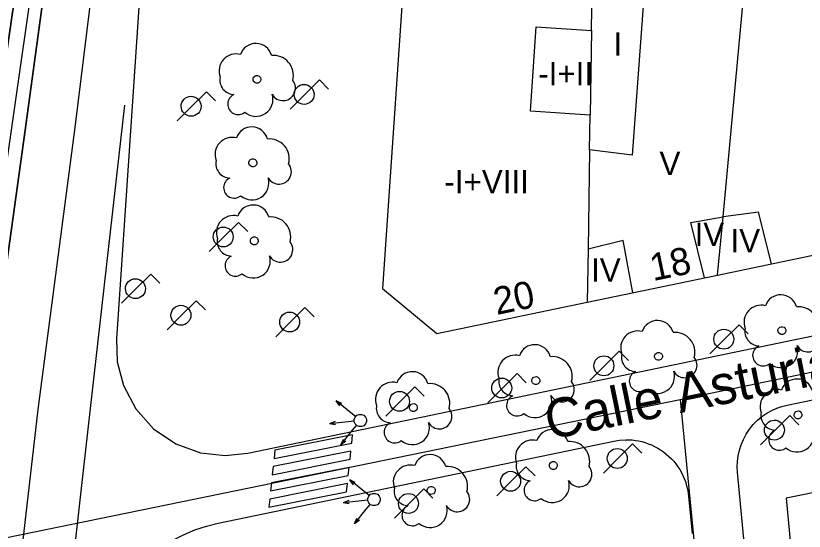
# Model space of a CAD drawing. Extents: x 282771 to 285132, y 4823109 to 4825496.
# Drawn here: x 284599.9 to 284650.4, y 4824218.9 to 4824251.9 of the extents above; entities that cross this region are included whole.
import ezdxf

# ---------------------------------------------------------------- set-up
doc = ezdxf.new("R2010")
doc.units = 0
for name, color, linetype in [('ACERA-BORDILLO', 7, 'Continuous'), ('ARBOL', 7, 'Continuous'), ('BORDILLO', 7, 'Continuous'), ('CALLE-EJE', 7, 'Continuous'), ('CALLE-TEXTO', 7, 'Continuous'), ('EDIFICIO', 7, 'Continuous'), ('FAROLA', 7, 'Continuous'), ('INTERIOR-EDIFICIO', 7, 'Continuous'), ('MEDIANERA', 7, 'Continuous'), ('NUM-PORTAL', 7, 'Continuous'), ('PASO-PEATONES', 7, 'Continuous'), ('SEMAFORO', 7, 'Continuous'), ('SENAL-VIARIA', 7, 'Continuous'), ('TXT-ALTURA-EDIFICIO', 7, 'Continuous'), ('ZONA-VERDE', 7, 'Continuous')]:
    doc.layers.add(name, color=color, linetype=linetype)

msp = doc.modelspace()

# ---------------------------------------------------------------- linework, layer by layer
at = {"layer": 'ACERA-BORDILLO'}
for points in [[(284621.932, 4824286.945), (284619.436, 4824285.39), (284617.162, 4824283.336), (284615.22, 4824281.115), (284613.334, 4824277.895), (284611.534, 4824273.898), (284610.425, 4824270.234), (284609.204, 4824264.461), (284608, 4824255.687), (284606.341, 4824231.242), (284606.394, 4824229.785), (284606.791, 4824228.255), (284607.575, 4824226.775), (284608.726, 4824225.491), (284610.156, 4824224.526), (284611.728, 4824223.953), (284613.298, 4824223.768), (284614.749, 4824223.915), (284698.332, 4824241.289)], [(284654.176, 4824137.685), (284646.123, 4824222.711), (284646.106, 4824223.049), (284646.117, 4824223.397), (284646.161, 4824223.752), (284646.238, 4824224.108), (284646.349, 4824224.463), (284646.495, 4824224.81), (284646.675, 4824225.145), (284646.886, 4824225.462), (284647.127, 4824225.758), (284647.394, 4824226.029), (284647.683, 4824226.271), (284647.989, 4824226.482), (284648.307, 4824226.661), (284648.633, 4824226.807), (284648.962, 4824226.921), (284649.29, 4824227.004), (284696.614, 4824236.857)], [(284598.13, 4824104.346), (284604.998, 4824206.902), (284605.285, 4824210.105), (284605.472, 4824212.189), (284605.596, 4824212.811), (284605.845, 4824213.651), (284605.958, 4824214.138), (284606.362, 4824214.864), (284606.828, 4824215.559), (284607.353, 4824216.215), (284607.931, 4824216.825), (284608.556, 4824217.382), (284609.22, 4824217.881), (284609.917, 4824218.32), (284610.636, 4824218.694), (284611.371, 4824219.005), (284612.114, 4824219.251), (284612.856, 4824219.435), (284638.19, 4824224.703), (284638.565, 4824224.763)], [(284638.565, 4824224.763), (284638.959, 4824224.787), (284639.162, 4824224.784), (284639.367, 4824224.771), (284639.574, 4824224.746), (284639.783, 4824224.711), (284639.992, 4824224.663), (284640.2, 4824224.604), (284640.406, 4824224.533), (284640.61, 4824224.451), (284640.811, 4824224.356), (284641.006, 4824224.25), (284641.196, 4824224.133), (284641.38, 4824224.005), (284641.556, 4824223.868), (284641.723, 4824223.721), (284641.882, 4824223.565), (284642.031, 4824223.402), (284642.171, 4824223.231), (284642.299, 4824223.055), (284642.417, 4824222.873), (284642.524, 4824222.688), (284642.619, 4824222.499), (284642.704, 4824222.308), (284642.777, 4824222.116), (284642.839, 4824221.923), (284642.933, 4824221.539), (284642.986, 4824221.163), (284643.212, 4824218.774)]]:
    msp.add_lwpolyline(points, dxfattribs=at)
at = {"layer": 'ARBOL'}
for centre, major_axis, start_param, end_param in [((284615.27, 4824249.137), (0.572, 0.867), 5.568878, 8.112557), ((284614.01, 4824248.407), (0.604, 0.915), 0.329216, 2.513047), ((284616.4, 4824248.137), (0.701, 1.062), 5.03464, 6.967881), ((284613.9, 4824247.837), (-0.515, -0.781), 5.096883, 6.834068), ((284617.01, 4824247.307), (-0.439, -0.665), 5.801359, 9.117983), ((284614.14, 4824246.287), (-0.37, -0.561), 4.139356, 7.55559), ((284615.28, 4824246.587), (-0.598, -0.906), 6.150285, 8.750363), ((284615.01, 4824243.787), (0.572, 0.867), 5.569072, 8.112751), ((284613.75, 4824243.057), (0.604, 0.915), 0.329411, 2.513241), ((284616.14, 4824242.787), (0.701, 1.062), 5.034835, 6.968075), ((284613.64, 4824242.487), (-0.515, -0.781), 5.097077, 6.834263), ((284616.75, 4824241.957), (-0.439, -0.665), 5.801553, 9.118177), ((284613.88, 4824240.937), (-0.37, -0.561), 4.13955, 7.555784), ((284615.02, 4824241.237), (-0.598, -0.906), 6.15048, 8.750557), ((284615.1, 4824238.787), (0.572, 0.866), 5.569246, 8.112924), ((284613.84, 4824238.057), (0.605, 0.915), 0.329584, 2.513415), ((284616.23, 4824237.787), (0.701, 1.062), 5.035008, 6.968249), ((284613.73, 4824237.487), (-0.516, -0.78), 5.097251, 6.834436), ((284616.84, 4824236.957), (-0.439, -0.665), 5.801727, 9.118351), ((284613.97, 4824235.937), (-0.37, -0.561), 4.139724, 7.555958), ((284615.11, 4824236.237), (-0.598, -0.906), 6.150653, 8.750731), ((284648.89, 4824233.037), (0.572, 0.867), 5.568541, 8.11222), ((284647.63, 4824232.307), (0.604, 0.916), 0.328879, 2.51271), ((284650.02, 4824232.037), (0.701, 1.062), 5.034303, 6.967544), ((284640.99, 4824231.387), (0.572, 0.867), 5.568809, 8.112488), ((284639.73, 4824230.657), (0.604, 0.915), 0.329148, 2.512979), ((284642.12, 4824230.387), (0.701, 1.062), 5.034572, 6.967812), ((284647.52, 4824231.737), (-0.515, -0.781), 5.096546, 6.833731), ((284650.63, 4824231.207), (-0.439, -0.665), 5.801022, 9.117646), ((284633.13, 4824229.837), (0.572, 0.867), 5.569077, 8.112756), ((284647.76, 4824230.187), (-0.37, -0.561), 4.139019, 7.555253), ((284648.9, 4824230.487), (-0.598, -0.906), 6.149948, 8.750026), ((284631.87, 4824229.107), (0.604, 0.915), 0.329416, 2.513246), ((284639.62, 4824230.087), (-0.515, -0.781), 5.096815, 6.834), ((284634.26, 4824228.837), (0.701, 1.062), 5.03484, 6.96808), ((284642.73, 4824229.557), (-0.439, -0.665), 5.80129, 9.117914), ((284641, 4824228.837), (-0.598, -0.906), 6.150217, 8.750294), ((284625.29, 4824228.107), (0.573, 0.866), 5.569345, 8.113023), ((284631.76, 4824228.537), (-0.515, -0.781), 5.097082, 6.834267), ((284639.86, 4824228.537), (-0.37, -0.561), 4.139288, 7.555521), ((284649.92, 4824227.637), (0.572, 0.867), 5.568703, 8.112382), ((284624.03, 4824227.377), (0.605, 0.915), 0.329683, 2.513514), ((284626.42, 4824227.107), (0.702, 1.062), 5.035107, 6.968348), ((284634.87, 4824228.007), (-0.439, -0.665), 5.801558, 9.118182), ((284648.66, 4824226.907), (0.604, 0.915), 0.329042, 2.512872), ((284632, 4824226.987), (-0.37, -0.561), 4.139555, 7.555789), ((284633.14, 4824227.287), (-0.598, -0.906), 6.150484, 8.750562), ((284623.92, 4824226.807), (-0.516, -0.78), 5.09735, 6.834535), ((284627.03, 4824226.277), (-0.439, -0.665), 5.801826, 9.11845), ((284648.55, 4824226.337), (-0.515, -0.781), 5.096708, 6.833893), ((284624.16, 4824225.257), (-0.37, -0.561), 4.139823, 7.556057), ((284625.3, 4824225.557), (-0.598, -0.906), 6.150752, 8.75083), ((284634.25, 4824224.397), (0.572, 0.866), 5.569237, 8.112916), ((284648.79, 4824224.787), (-0.37, -0.561), 4.139181, 7.555415), ((284649.93, 4824225.087), (-0.598, -0.906), 6.15011, 8.750188), ((284632.99, 4824223.667), (0.605, 0.915), 0.329576, 2.513406), ((284635.38, 4824223.397), (0.701, 1.062), 5.035, 6.96824), ((284626.43, 4824222.797), (0.573, 0.866), 5.569503, 8.113182), ((284625.17, 4824222.067), (0.605, 0.915), 0.329841, 2.513672), ((284627.56, 4824221.797), (0.702, 1.062), 5.035265, 6.968506), ((284632.88, 4824223.097), (-0.516, -0.78), 5.097242, 6.834428), ((284635.99, 4824222.567), (-0.439, -0.665), 5.801718, 9.118342), ((284633.12, 4824221.547), (-0.37, -0.561), 4.139715, 7.555949), ((284634.26, 4824221.847), (-0.598, -0.906), 6.150645, 8.750722), ((284625.06, 4824221.497), (-0.516, -0.78), 5.097508, 6.834693), ((284628.17, 4824220.967), (-0.439, -0.665), 5.801984, 9.118608), ((284626.44, 4824220.247), (-0.599, -0.906), 6.15091, 8.750988), ((284625.3, 4824219.947), (-0.371, -0.561), 4.139981, 7.556215)]:
    msp.add_ellipse(centre, major_axis=major_axis, ratio=0.999977, start_param=start_param, end_param=end_param, dxfattribs=at)
for centre in [(284615.34, 4824247.877), (284615.08, 4824242.527), (284615.17, 4824237.527), (284648.96, 4824231.777), (284641.06, 4824230.127), (284633.2, 4824228.577), (284625.36, 4824226.847), (284649.99, 4824226.377), (284634.32, 4824223.137), (284626.5, 4824221.537)]:
    msp.add_ellipse(centre, major_axis=(0.14, 0.212), ratio=0.999977, dxfattribs=at)
at = {"layer": 'BORDILLO'}
msp.add_lwpolyline([(284592.411, 4824193.203), (284593.35, 4824204.72), (284594.298, 4824212.861), (284596.589, 4824230.924), (284601.512, 4824264.851), (284603.44, 4824266.257), (284600.499, 4824244.612), (284597.819, 4824225.507), (284596.32, 4824214.282), (284595.637, 4824207.908), (284594.689, 4824200.781), (284594.264, 4824196.203), (284594.032, 4824192.931), (284592.411, 4824193.203)], dxfattribs=at)
at = {"layer": 'CALLE-EJE'}
for points in [[(284595.748, 4824217.804), (284602.993, 4824268.195), (284608.711, 4824286.137)], [(284642.44, 4824227.367), (284703.741, 4824240.146)], [(284595.748, 4824217.804), (284642.44, 4824227.367)], [(284642.44, 4824227.367), (284651.999, 4824129.156)]]:
    msp.add_lwpolyline(points, dxfattribs=at)
at = {"layer": 'EDIFICIO'}
for points in [[(284630.168, 4824276.831), (284629.208, 4824276.416), (284628.348, 4824275.896), (284627.498, 4824275.156), (284626.948, 4824274.466), (284626.458, 4824273.596), (284626.118, 4824272.646), (284625.928, 4824271.591), (284624.77, 4824254.757), (284623.38, 4824234.477), (284626.86, 4824231.587), (284636.49, 4824233.597), (284644.84, 4824235.337), (284664.23, 4824239.387), (284673.25, 4824241.267), (284681.41, 4824242.977), (284694.82, 4824245.778), (284697.041, 4824249.138), (284694.101, 4824266.748), (284692.201, 4824277.398), (284688.881, 4824291.768)], [(284656.92, 4824222.667), (284650.52, 4824221.307), (284649.23, 4824221.037), (284651.04, 4824201.647), (284651.86, 4824191.937), (284656.789, 4824138.276), (284659.769, 4824136.356), (284672.839, 4824140.906), (284717.92, 4824156.377), (284719.32, 4824159.427), (284707.49, 4824195.577), (284701.08, 4824215.197), (284695.93, 4824230.957), (284666.01, 4824224.597), (284656.92, 4824222.667)]]:
    msp.add_lwpolyline(points, dxfattribs=at)
at = {"layer": 'FAROLA'}
for p, q in [((284619.341, 4824247.841), (284618.401, 4824246.911)), ((284619.931, 4824247.251), (284619.341, 4824247.841)), ((284612.106, 4824247.079), (284611.166, 4824246.149)), ((284612.696, 4824246.489), (284612.106, 4824247.079)), ((284618.401, 4824246.911), (284617.471, 4824245.971)), ((284611.166, 4824246.149), (284610.236, 4824245.209)), ((284614.16, 4824238.707), (284613.22, 4824237.777)), ((284614.75, 4824238.117), (284614.16, 4824238.707)), ((284613.22, 4824237.777), (284612.29, 4824236.837)), ((284608.54, 4824235.397), (284607.6, 4824234.466)), ((284609.13, 4824234.807), (284608.54, 4824235.397)), ((284607.6, 4824234.466), (284606.67, 4824233.526)), ((284611.453, 4824233.691), (284610.513, 4824232.761)), ((284612.043, 4824233.101), (284611.453, 4824233.691)), ((284618.416, 4824233.256), (284617.476, 4824232.326)), ((284619.006, 4824232.666), (284618.416, 4824233.256)), ((284610.513, 4824232.761), (284609.583, 4824231.821)), ((284617.476, 4824232.326), (284616.546, 4824231.386)), ((284646.22, 4824232.157), (284645.28, 4824231.227)), ((284646.81, 4824231.567), (284646.22, 4824232.157)), ((284645.28, 4824231.227), (284644.35, 4824230.287)), ((284638.54, 4824230.45), (284637.6, 4824229.52)), ((284639.13, 4824229.86), (284638.54, 4824230.45)), ((284637.6, 4824229.52), (284636.67, 4824228.58)), ((284631.997, 4824229.028), (284631.057, 4824228.098)), ((284632.587, 4824228.438), (284631.997, 4824229.028)), ((284625.455, 4824228.174), (284624.515, 4824227.244)), ((284626.045, 4824227.584), (284625.455, 4824228.174)), ((284631.057, 4824228.098), (284630.127, 4824227.158)), ((284624.515, 4824227.244), (284623.585, 4824226.304)), ((284649.46, 4824226.332), (284648.52, 4824225.402)), ((284650.05, 4824225.742), (284649.46, 4824226.332)), ((284648.52, 4824225.402), (284647.59, 4824224.462)), ((284639.398, 4824224.514), (284638.458, 4824223.584)), ((284639.988, 4824223.924), (284639.398, 4824224.514)), ((284638.458, 4824223.584), (284637.528, 4824222.644)), ((284632.566, 4824223.054), (284631.626, 4824222.124)), ((284633.156, 4824222.464), (284632.566, 4824223.054)), ((284631.626, 4824222.124), (284630.696, 4824221.184)), ((284626.024, 4824221.632), (284625.084, 4824220.702)), ((284626.614, 4824221.042), (284626.024, 4824221.632)), ((284625.084, 4824220.702), (284624.154, 4824219.762))]:
    msp.add_line(p, q, dxfattribs=at)
for centre in [(284645.24, 4824231.227), (284637.56, 4824229.52), (284631.017, 4824228.098), (284624.475, 4824227.244), (284631.586, 4824222.124), (284625.044, 4824220.702)]:
    msp.add_circle(centre, 0.638, dxfattribs=at)
for centre, major_axis in [((284618.361, 4824246.911), (0.352, 0.532)), ((284611.126, 4824246.149), (0.352, 0.532)), ((284613.18, 4824237.777), (0.351, 0.532)), ((284607.56, 4824234.466), (0.352, 0.532)), ((284610.473, 4824232.761), (0.352, 0.532)), ((284617.436, 4824232.326), (0.352, 0.532)), ((284648.48, 4824225.402), (0.352, 0.532)), ((284638.418, 4824223.584), (0.352, 0.532))]:
    msp.add_ellipse(centre, major_axis=major_axis, ratio=0.999977, dxfattribs=at)
at = {"layer": 'INTERIOR-EDIFICIO'}
msp.add_lwpolyline([(284651.921, 4824256.147), (284646.761, 4824255.847), (284640.281, 4824255.487), (284639.37, 4824243.027), (284636.643, 4824243.357), (284636.678, 4824245.577), (284632.86, 4824245.837), (284633.23, 4824251.237), (284636.763, 4824250.997), (284636.831, 4824255.297), (284637.157, 4824260.209), (284654.599, 4824260.777)], dxfattribs=at)
at = {"layer": 'MEDIANERA'}
for p, q in [((284645.19, 4824239.068), (284646.761, 4824255.847)), ((284636.763, 4824250.997), (284636.678, 4824245.577)), ((284636.643, 4824243.357), (284636.543, 4824236.987)), ((284644.84, 4824235.337), (284645.19, 4824239.068)), ((284636.543, 4824236.987), (284636.49, 4824233.597))]:
    msp.add_line(p, q, dxfattribs=at)
for points in [[(284648.3, 4824236.057), (284647.47, 4824239.367), (284645.19, 4824239.068)], [(284644, 4824235.167), (284643.13, 4824238.697), (284645.19, 4824239.068)], [(284639.41, 4824234.207), (284638.79, 4824237.547), (284636.543, 4824236.987)]]:
    msp.add_lwpolyline(points, dxfattribs=at)
at = {"layer": 'PASO-PEATONES'}
for p, q in [((284621.466, 4824225.096), (284616.49, 4824224.109)), ((284621.411, 4824224.575), (284621.466, 4824225.096)), ((284616.435, 4824223.589), (284621.411, 4824224.575)), ((284621.356, 4824224.055), (284616.38, 4824223.068)), ((284616.49, 4824224.109), (284616.435, 4824223.589)), ((284621.301, 4824223.534), (284621.356, 4824224.055)), ((284616.325, 4824222.547), (284621.301, 4824223.534)), ((284621.246, 4824223.013), (284616.27, 4824222.027)), ((284616.38, 4824223.068), (284616.325, 4824222.547)), ((284621.191, 4824222.493), (284621.246, 4824223.013)), ((284616.215, 4824221.506), (284621.191, 4824222.493)), ((284621.136, 4824221.972), (284616.16, 4824220.985)), ((284616.27, 4824222.027), (284616.215, 4824221.506)), ((284621.081, 4824221.451), (284621.136, 4824221.972)), ((284616.105, 4824220.465), (284621.081, 4824221.451)), ((284616.16, 4824220.985), (284616.105, 4824220.465))]:
    msp.add_line(p, q, dxfattribs=at)
at = {"layer": 'SEMAFORO'}
for p, q in [((284621.347, 4824226.519), (284620.413, 4824227.272)), ((284620.646, 4824226.956), (284620.413, 4824227.272)), ((284620.772, 4824227.111), (284620.413, 4824227.272)), ((284621.659, 4824226.268), (284621.347, 4824226.519)), ((284620.355, 4824225.957), (284619.988, 4824225.804)), ((284621.183, 4824225.932), (284619.988, 4824225.804)), ((284620.379, 4824225.732), (284619.988, 4824225.804)), ((284621.576, 4824225.974), (284621.183, 4824225.932)), ((284621.468, 4824225.394), (284621.719, 4824225.705)), ((284620.715, 4824224.46), (284621.468, 4824225.394)), ((284620.715, 4824224.46), (284620.875, 4824224.818)), ((284621.031, 4824224.693), (284620.715, 4824224.46)), ((284622.217, 4824221.459), (284621.283, 4824222.212)), ((284621.516, 4824221.896), (284621.283, 4824222.212)), ((284621.642, 4824222.051), (284621.283, 4824222.212)), ((284622.529, 4824221.208), (284622.217, 4824221.459)), ((284621.225, 4824220.897), (284620.857, 4824220.744)), ((284622.053, 4824220.872), (284620.857, 4824220.744)), ((284621.249, 4824220.672), (284620.857, 4824220.744)), ((284622.446, 4824220.914), (284622.053, 4824220.872)), ((284622.338, 4824220.334), (284622.589, 4824220.645)), ((284621.585, 4824219.4), (284622.338, 4824220.334)), ((284621.585, 4824219.4), (284621.745, 4824219.758)), ((284621.901, 4824219.633), (284621.585, 4824219.4))]:
    msp.add_line(p, q, dxfattribs=at)
for centre in [(284621.97, 4824226.017), (284622.84, 4824220.957)]:
    msp.add_ellipse(centre, major_axis=(0.221, 0.334), ratio=0.999977, dxfattribs=at)
at = {"layer": 'SENAL-VIARIA'}
for points in [[(284597.552, 4824194.049), (284601.327, 4824226.721), (284603.727, 4824244.956), (284606.235, 4824265.438)], [(284606.856, 4824246.231), (284604.225, 4824223), (284600.856, 4824192.916)]]:
    msp.add_lwpolyline(points, dxfattribs=at)
at = {"layer": 'ZONA-VERDE'}
msp.add_lwpolyline([(284594.032, 4824192.931), (284594.264, 4824196.203), (284594.689, 4824200.781), (284595.637, 4824207.908), (284596.32, 4824214.282), (284597.819, 4824225.507), (284600.499, 4824244.612), (284603.44, 4824266.257), (284601.512, 4824264.851), (284596.589, 4824230.924), (284594.298, 4824212.861), (284593.35, 4824204.72), (284592.411, 4824193.203), (284594.032, 4824192.931)], dxfattribs=at)

# ---------------------------------------------------------------- texts
at = {"layer": 'CALLE-TEXTO'}
msp.add_text('Calle Asturias', height=2.5, rotation=11.542, dxfattribs=at).set_placement((284634.057, 4824224.776))
at = {"layer": 'NUM-PORTAL'}
for s, p in [('18', (284640.709, 4824234.942)), ('20', (284630.691, 4824232.772))]:
    msp.add_text(s, height=1.75, rotation=11.8007, dxfattribs=at).set_placement(p)
at = {"layer": 'TXT-ALTURA-EDIFICIO'}
for s, p in [('I', (284638.169, 4824249.387)), ('-I+II', (284633.357, 4824247.497)), ('V', (284641.122, 4824241.737)), ('-I+VIII', (284627.348, 4824240.567)), ('IV', (284643.371, 4824237.197)), ('IV', (284645.671, 4824236.787)), ('IV', (284636.741, 4824234.907))]:
    msp.add_text(s, height=1.5, rotation=0.0006, dxfattribs=at).set_placement(p)

doc.saveas('drawing.dxf')
